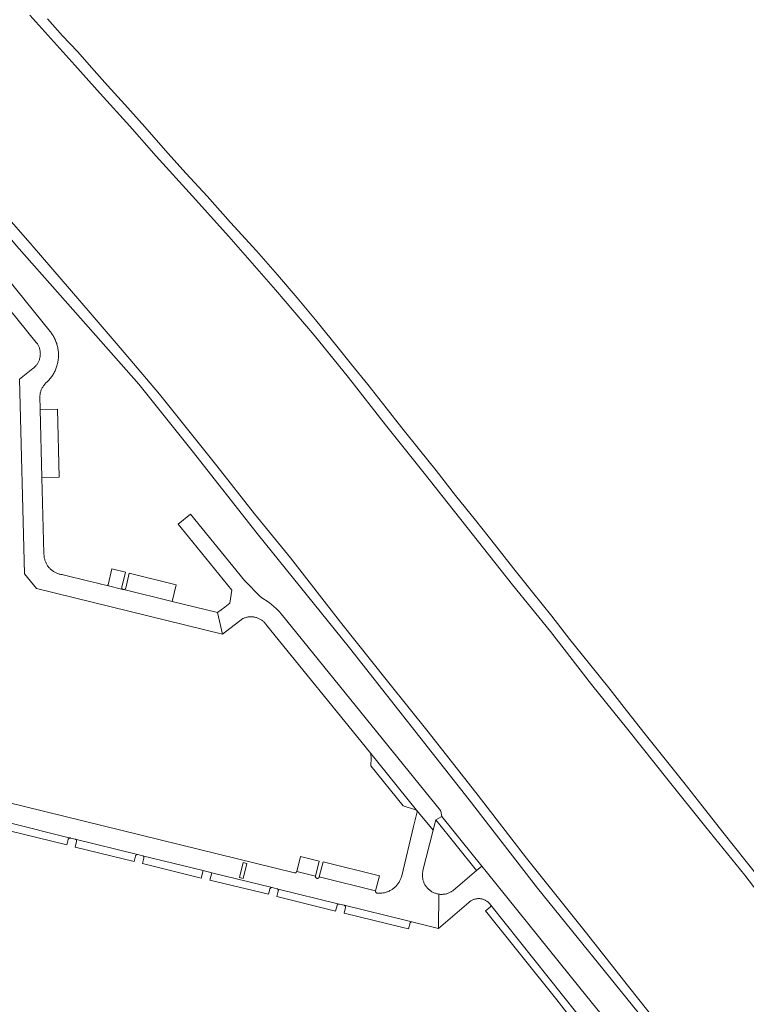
# Model space of a CAD drawing. Extents: x 152825 to 164088, y 457113 to 463005.
# Tile 325 of 364: x 158061 to 158250, y 461681 to 461938. Entities that reach past the tile are written whole.
import ezdxf

# ---------------------------------------------------------------- set-up
doc = ezdxf.new("R2010")
doc.units = 0
doc.header["$LTSCALE"] = 0.5
for name, color, linetype, lineweight in [('B-PV-VH-GESLOTENVERHARDING_ASFALT-GV', 251, 'CONTINUOUS', 18), ('B-PV-VH-ONVERHARD_ZAND-GV', 251, 'CONTINUOUS', 18), ('B-PV-VH-OPENVERHARDING_BETONSTRAATSTEEN-GV', 251, 'CONTINUOUS', 18)]:
    doc.layers.add(name, color=color, linetype=linetype, lineweight=lineweight)

msp = doc.modelspace()

# ---------------------------------------------------------------- linework, layer by layer
at = {"layer": 'B-PV-VH-GESLOTENVERHARDING_ASFALT-GV', "flags": 128}
for points in [[(158063.723, 461938.895), (158075.441, 461925.879), (158082.039, 461918.522), (158089.786, 461909.987), (158096.638, 461902.167), (158106.036, 461891.752), (158115.499, 461881.253), (158127.665, 461867.369), (158137.742, 461855.544), (158146.633, 461844.554), (158156.311, 461832.173), (158166.35, 461819.636), (158178.831, 461803.857), (158189.354, 461790.559), (158199.264, 461778.355), (158209.946, 461764.582), (158219.424, 461752.86), (158229.864, 461739.681), (158239.678, 461727.454), (158249.878, 461714.893), (158259.459, 461702.292)], [(158256.052, 461711.184), (158250.178, 461718.5), (158244.168, 461726.077), (158238.746, 461732.982), (158233.97, 461739.086), (158229.149, 461745.14), (158223.919, 461751.641), (158219.086, 461757.763), (158214.762, 461763.234), (158209.429, 461769.957), (158204.318, 461776.273), (158199.577, 461782.384), (158194.584, 461788.622), (158189.719, 461794.688), (158184.676, 461801.084), (158179.742, 461807.344), (158174.51, 461813.844), (158169.503, 461820.311), (158165.199, 461825.696), (158160.582, 461831.465), (158156.462, 461836.656), (158151.667, 461842.672), (158147.458, 461847.931), (158143.637, 461852.733), (158138.111, 461859.584), (158133.304, 461865.321), (158128.168, 461871.245), (158122.742, 461877.503), (158115.951, 461884.913), (158109.903, 461891.719), (158104.443, 461897.7), (158099.614, 461902.998), (158093.622, 461909.803), (158088.424, 461915.606), (158083.908, 461920.582), (158080.482, 461924.456), (158076.144, 461929.398), (158072.193, 461933.553), (158068.299, 461937.955)]]:
    msp.add_lwpolyline(points, dxfattribs=at)
at = {"layer": 'B-PV-VH-ONVERHARD_ZAND-GV', "flags": 128}
for points in [[(158229.324, 461673.661), (158219.576, 461685.894), (158208.277, 461700.268), (158193.015, 461719.38), (158180.452, 461735.658), (158167.438, 461752.269), (158156.849, 461765.455), (158144.616, 461780.794), (158131.543, 461797.524), (158122.172, 461809.068), (158112.377, 461821.55), (158097.469, 461840.186), (158088.263, 461851.076), (158079.411, 461861.418), (158064.275, 461878.95), (158052.747, 461891.996), (158041.245, 461905.635), (158022.405, 461927.571), (158000, 461952.787)], [(158000, 461949.304), (158014.58, 461932.438), (158024.958, 461920.31), (158038.308, 461905.099), (158047.834, 461893.685), (158060.199, 461878.821), (158075.562, 461861.467), (158092.084, 461842.767), (158105.973, 461825.417), (158122.926, 461803.944), (158146.901, 461774.107), (158178.068, 461734.499), (158195.898, 461711.507), (158223.55, 461677.288)]]:
    msp.add_lwpolyline(points, dxfattribs=at)
at = {"layer": 'B-PV-VH-OPENVERHARDING_BETONSTRAATSTEEN-GV', "flags": 128}
for points in [[(158039.657, 461885.45), (158065.389, 461853.683), (158065.457, 461853.597), (158065.573, 461853.44), (158065.683, 461853.279), (158065.785, 461853.113), (158065.881, 461852.944), (158065.97, 461852.77), (158066.052, 461852.593), (158066.126, 461852.413), (158066.193, 461852.23), (158066.252, 461852.044), (158066.303, 461851.856), (158066.347, 461851.666), (158066.383, 461851.475), (158066.411, 461851.282), (158066.431, 461851.088), (158066.444, 461850.894), (158066.448, 461850.699), (158066.444, 461850.504), (158066.432, 461850.309), (158066.412, 461850.115), (158066.385, 461849.922), (158066.349, 461849.731), (158066.306, 461849.541), (158066.254, 461849.353), (158066.196, 461849.167), (158066.129, 461848.984), (158066.055, 461848.804), (158065.974, 461848.626), (158065.885, 461848.453), (158065.79, 461848.283), (158065.688, 461848.117), (158065.578, 461847.956), (158065.463, 461847.799), (158065.341, 461847.647), (158065.213, 461847.5), (158065.079, 461847.358), (158064.939, 461847.223), (158064.794, 461847.093), (158064.643, 461846.969), (158064.488, 461846.851), (158061.023, 461844.064), (158062.323, 461793.443), (158065.469, 461789.588), (158113.843, 461777.645), (158112.558, 461783.328), (158100.774, 461786.197), (158088.176, 461789.284), (158088.061, 461789.312), (158087.936, 461789.343), (158083.878, 461790.334), (158082.304, 461790.719), (158082.244, 461790.721), (158082.185, 461790.73), (158082.01, 461790.774), (158081.351, 461790.938), (158079.888, 461791.302), (158079.437, 461791.413), (158072.364, 461793.163), (158072.157, 461793.185), (158071.95, 461793.214), (158071.745, 461793.252), (158071.542, 461793.298), (158071.34, 461793.351), (158071.141, 461793.412), (158070.944, 461793.48), (158070.75, 461793.556), (158070.559, 461793.64), (158070.371, 461793.731), (158070.187, 461793.828), (158070.007, 461793.933), (158069.831, 461794.045), (158069.659, 461794.163), (158069.492, 461794.288), (158069.33, 461794.419), (158069.174, 461794.556), (158069.022, 461794.7), (158068.876, 461794.848), (158068.736, 461795.003), (158068.602, 461795.163), (158068.474, 461795.327), (158068.353, 461795.497), (158068.238, 461795.67), (158068.13, 461795.849), (158068.029, 461796.031), (158067.935, 461796.217), (158067.848, 461796.407), (158067.768, 461796.599), (158067.696, 461796.795), (158067.631, 461796.993), (158067.575, 461797.194), (158067.525, 461797.396), (158067.484, 461797.6), (158067.451, 461797.806), (158067.425, 461798.013), (158067.407, 461798.221), (158067.398, 461798.429), (158067.396, 461798.638), (158067.397, 461798.686), (158066.822, 461818.505), (158066.387, 461836.194), (158066.309, 461839.638), (158066.33, 461839.849), (158066.358, 461840.059), (158066.394, 461840.268), (158066.438, 461840.475), (158066.49, 461840.681), (158066.55, 461840.884), (158066.617, 461841.085), (158066.692, 461841.284), (158066.775, 461841.479), (158066.864, 461841.671), (158066.961, 461841.86), (158067.065, 461842.045), (158067.176, 461842.225), (158067.293, 461842.402), (158067.417, 461842.574), (158067.548, 461842.741), (158067.684, 461842.903), (158067.827, 461843.06), (158067.976, 461843.211), (158068.13, 461843.357), (158068.289, 461843.497), (158068.454, 461843.63), (158068.583, 461843.728), (158068.77, 461843.937), (158068.95, 461844.152), (158069.125, 461844.372), (158069.293, 461844.596), (158069.455, 461844.825), (158069.61, 461845.059), (158069.758, 461845.297), (158069.9, 461845.539), (158070.034, 461845.785), (158070.162, 461846.035), (158070.282, 461846.288), (158070.395, 461846.545), (158070.501, 461846.805), (158070.599, 461847.068), (158070.69, 461847.333), (158070.773, 461847.601), (158070.848, 461847.871), (158070.916, 461848.144), (158070.976, 461848.418), (158071.028, 461848.693), (158071.072, 461848.97), (158071.108, 461849.248), (158071.137, 461849.527), (158071.157, 461849.807), (158071.169, 461850.087), (158071.174, 461850.368), (158071.17, 461850.648), (158071.158, 461850.929), (158071.139, 461851.208), (158071.111, 461851.488), (158071.075, 461851.766), (158071.032, 461852.043), (158070.981, 461852.319), (158070.921, 461852.593), (158070.854, 461852.865), (158070.78, 461853.135), (158070.697, 461853.404), (158070.607, 461853.669), (158070.51, 461853.932), (158070.405, 461854.192), (158070.292, 461854.449), (158070.172, 461854.703), (158070.045, 461854.953), (158069.912, 461855.2), (158069.771, 461855.442), (158069.623, 461855.681), (158069.468, 461855.915), (158069.307, 461856.144), (158069.14, 461856.369), (158069.011, 461856.533), (158035.656, 461897.766)], [(158058.056, 461728.594), (158074.293, 461724.597), (158075.501, 461724.307), (158075.545, 461724.295), (158091.781, 461720.278), (158091.798, 461720.274), (158093.041, 461719.974), (158093.065, 461719.967), (158108.818, 461716.102), (158111.08, 461715.526), (158126.791, 461711.687), (158126.809, 461711.683), (158128.024, 461711.393), (158144.22, 461707.404), (158144.281, 461707.393), (158144.301, 461707.387), (158145.511, 461707.089), (158161.804, 461703.095), (158163.137, 461702.768), (158164.188, 461702.51), (158165.965, 461702.075), (158170.115, 461701.058), (158170.206, 461709.97), (158170.076, 461709.991), (158169.879, 461710.028), (158169.685, 461710.074), (158169.492, 461710.128), (158169.302, 461710.189), (158169.114, 461710.257), (158168.929, 461710.333), (158168.747, 461710.417), (158168.569, 461710.508), (158168.394, 461710.605), (158168.224, 461710.71), (158168.058, 461710.821), (158167.896, 461710.939), (158167.74, 461711.063), (158167.588, 461711.194), (158167.442, 461711.33), (158167.302, 461711.472), (158167.167, 461711.62), (158167.038, 461711.773), (158166.915, 461711.931), (158166.799, 461712.093), (158166.689, 461712.26), (158166.587, 461712.432), (158166.491, 461712.608), (158166.402, 461712.787), (158166.32, 461712.969), (158166.246, 461713.155), (158166.179, 461713.343), (158166.12, 461713.534), (158166.069, 461713.727), (158166.025, 461713.923), (158165.99, 461714.119), (158165.962, 461714.317), (158165.942, 461714.516), (158165.93, 461714.716), (158165.926, 461714.916), (158165.93, 461715.116), (158165.942, 461715.315), (158165.962, 461715.514), (158165.99, 461715.712), (158166.025, 461715.909), (158166.069, 461716.104), (158168.707, 461726.612), (158164.469, 461731.727), (158164.472, 461731.72), (158164.476, 461731.712), (158164.48, 461731.704), (158164.484, 461731.696), (158164.488, 461731.688), (158164.492, 461731.679), (158164.495, 461731.671), (158164.499, 461731.663), (158164.502, 461731.655), (158164.505, 461731.646), (158164.508, 461731.638), (158164.511, 461731.629), (158164.514, 461731.621), (158164.516, 461731.612), (158164.519, 461731.604), (158164.521, 461731.595), (158164.523, 461731.586), (158164.525, 461731.577), (158164.527, 461731.569), (158164.528, 461731.56), (158164.53, 461731.551), (158164.531, 461731.542), (158164.532, 461731.533), (158164.533, 461731.524), (158164.534, 461731.516), (158164.534, 461731.507), (158164.535, 461731.498), (158164.535, 461731.489), (158164.536, 461731.48), (158164.536, 461731.471), (158164.536, 461731.462), (158164.535, 461731.453), (158164.535, 461731.444), (158164.534, 461731.435), (158164.534, 461731.426), (158164.533, 461731.417), (158164.532, 461731.408), (158164.53, 461731.4), (158164.529, 461731.391), (158164.528, 461731.382), (158164.526, 461731.373), (158163.613, 461727.564), (158160.535, 461714.717), (158160.475, 461714.505), (158160.408, 461714.296), (158160.333, 461714.089), (158160.25, 461713.885), (158160.16, 461713.685), (158160.063, 461713.488), (158159.959, 461713.294), (158159.848, 461713.104), (158159.729, 461712.919), (158159.605, 461712.738), (158159.473, 461712.561), (158159.336, 461712.389), (158159.192, 461712.223), (158159.043, 461712.062), (158158.887, 461711.906), (158158.726, 461711.756), (158158.56, 461711.613), (158158.388, 461711.475), (158158.212, 461711.343), (158158.031, 461711.218), (158157.845, 461711.1), (158157.656, 461710.989), (158157.462, 461710.884), (158157.265, 461710.787), (158157.065, 461710.697), (158156.861, 461710.614), (158156.654, 461710.539), (158156.445, 461710.471), (158156.233, 461710.411), (158156.02, 461710.359), (158155.804, 461710.314), (158155.588, 461710.278), (158155.37, 461710.249), (158155.151, 461710.228), (158154.931, 461710.215), (158154.711, 461710.21), (158154.491, 461710.214), (158154.272, 461710.225), (158154.101, 461710.239), (158154.041, 461710.254), (158153.984, 461710.276), (158153.931, 461710.305), (158153.881, 461710.342), (158153.837, 461710.384), (158153.799, 461710.432), (158153.767, 461710.484), (158153.742, 461710.54), (158153.725, 461710.599), (158153.716, 461710.659), (158153.714, 461710.721), (158153.721, 461710.782), (158153.731, 461710.827), (158139.05, 461714.451), (158139.031, 461714.391), (158139.005, 461714.334), (158138.971, 461714.281), (158138.931, 461714.232), (158138.886, 461714.189), (158138.835, 461714.152), (158138.78, 461714.122), (158138.721, 461714.099), (158138.66, 461714.084), (158138.598, 461714.076), (158138.535, 461714.077), (158138.473, 461714.086), (158138.412, 461714.102), (158138.354, 461714.126), (158138.299, 461714.157), (158138.249, 461714.195), (158138.204, 461714.238), (158138.165, 461714.288), (158138.133, 461714.341), (158138.107, 461714.399), (158138.089, 461714.459), (158138.079, 461714.521), (158138.077, 461714.584), (158138.083, 461714.646), (158138.091, 461714.687), (158133.19, 461715.869), (158133.187, 461715.86), (158133.185, 461715.852), (158133.182, 461715.843), (158133.179, 461715.835), (158133.176, 461715.826), (158133.172, 461715.818), (158133.169, 461715.809), (158133.165, 461715.801), (158133.161, 461715.793), (158133.157, 461715.785), (158133.153, 461715.777), (158133.149, 461715.769), (158133.145, 461715.761), (158133.14, 461715.753), (158133.136, 461715.745), (158133.131, 461715.737), (158133.126, 461715.73), (158133.121, 461715.722), (158133.116, 461715.715), (158133.111, 461715.707), (158133.105, 461715.7), (158133.1, 461715.693), (158133.094, 461715.686), (158133.088, 461715.679), (158133.082, 461715.672), (158133.076, 461715.665), (158133.07, 461715.659), (158133.064, 461715.652), (158133.058, 461715.646), (158133.051, 461715.639), (158133.045, 461715.633), (158133.038, 461715.627), (158133.031, 461715.621), (158133.024, 461715.615), (158133.017, 461715.609), (158133.01, 461715.604), (158133.003, 461715.598), (158132.996, 461715.593), (158132.988, 461715.588), (158132.981, 461715.583), (158132.973, 461715.578), (158132.966, 461715.573), (158132.958, 461715.568), (158132.95, 461715.563), (158132.942, 461715.559), (158132.934, 461715.555), (158132.926, 461715.551), (158132.918, 461715.547), (158132.91, 461715.543), (158132.902, 461715.539), (158132.894, 461715.535), (158132.885, 461715.532), (158132.877, 461715.529), (158132.868, 461715.525), (158132.86, 461715.522), (158132.851, 461715.52), (158132.843, 461715.517), (158132.834, 461715.514), (158132.825, 461715.512), (158132.816, 461715.51), (158132.808, 461715.508), (158132.799, 461715.506), (158132.79, 461715.504), (158132.781, 461715.502), (158132.772, 461715.501), (158132.763, 461715.499), (158132.754, 461715.498), (158132.745, 461715.497), (158132.736, 461715.496), (158132.727, 461715.496), (158132.718, 461715.495), (158132.709, 461715.495), (158132.7, 461715.495), (158132.691, 461715.495), (158132.682, 461715.495), (158132.673, 461715.495), (158132.664, 461715.495), (158132.655, 461715.496), (158132.646, 461715.497), (158132.637, 461715.497), (158132.628, 461715.499), (158132.619, 461715.5), (158132.61, 461715.501), (158132.601, 461715.503), (158132.592, 461715.504), (158132.583, 461715.506), (158032.583, 461740.104)], [(158058.035, 461726.541), (158073.374, 461722.782), (158073.705, 461724.235), (158073.71, 461724.256), (158073.731, 461724.315), (158073.758, 461724.37), (158073.793, 461724.422), (158073.834, 461724.469), (158073.881, 461724.51), (158073.932, 461724.545), (158073.988, 461724.573), (158074.047, 461724.593), (158074.108, 461724.606), (158074.17, 461724.611), (158074.232, 461724.608), (158074.293, 461724.597), (158058.056, 461728.594)], [(158215.429, 461675.061), (158206.945, 461685.548), (158182.491, 461715.878), (158181.407, 461717.222), (158180.028, 461716.126), (158173.93, 461710.924), (158173.867, 461710.877), (158173.703, 461710.762), (158173.534, 461710.655), (158173.362, 461710.554), (158173.185, 461710.459), (158173.005, 461710.373), (158172.822, 461710.293), (158172.635, 461710.221), (158172.446, 461710.156), (158172.255, 461710.099), (158172.061, 461710.049), (158171.865, 461710.008), (158171.668, 461709.974), (158171.47, 461709.948), (158171.271, 461709.93), (158171.071, 461709.92), (158170.871, 461709.918), (158170.671, 461709.925), (158170.472, 461709.939), (158170.273, 461709.961), (158170.206, 461709.97), (158170.115, 461701.058), (158178.006, 461707.819), (158178.137, 461707.934), (158178.272, 461708.042), (158178.413, 461708.144), (158178.558, 461708.24), (158178.708, 461708.329), (158178.861, 461708.411), (158179.018, 461708.486), (158179.178, 461708.553), (158179.341, 461708.613), (158179.507, 461708.666), (158179.675, 461708.71), (158179.845, 461708.747), (158180.016, 461708.777), (158180.189, 461708.798), (158180.362, 461708.811), (158180.536, 461708.816), (158180.71, 461708.814), (158180.883, 461708.803), (158181.056, 461708.784), (158181.228, 461708.758), (158181.398, 461708.723), (158181.567, 461708.681), (158181.734, 461708.631), (158181.898, 461708.573), (158182.059, 461708.508), (158182.217, 461708.436), (158182.371, 461708.356), (158182.522, 461708.27), (158182.669, 461708.176), (158182.811, 461708.076), (158182.948, 461707.969), (158183.081, 461707.857), (158183.207, 461707.738), (158183.329, 461707.613), (158183.444, 461707.484), (158183.554, 461707.348), (158183.581, 461707.313), (158183.676, 461707.18), (158183.679, 461707.171), (158183.682, 461707.163), (158183.685, 461707.154), (158183.687, 461707.145), (158183.69, 461707.136), (158183.692, 461707.127), (158183.694, 461707.118), (158183.696, 461707.109), (158183.698, 461707.099), (158206.139, 461678.997)], [(158206.139, 461678.997), (158183.698, 461707.099), (158183.699, 461707.091), (158183.701, 461707.082), (158183.702, 461707.073), (158183.703, 461707.064), (158183.704, 461707.055), (158183.705, 461707.046), (158183.706, 461707.036), (158183.706, 461707.027), (158183.707, 461707.018), (158183.707, 461707.009), (158183.707, 461707), (158183.707, 461706.99), (158183.707, 461706.981), (158183.706, 461706.972), (158183.706, 461706.963), (158183.705, 461706.954), (158183.704, 461706.944), (158183.703, 461706.935), (158183.702, 461706.926), (158183.7, 461706.917), (158183.699, 461706.908), (158183.697, 461706.899), (158183.695, 461706.89), (158183.693, 461706.881), (158183.691, 461706.872), (158183.689, 461706.863), (158183.686, 461706.854), (158183.684, 461706.846), (158183.681, 461706.837), (158183.678, 461706.828), (158183.675, 461706.819), (158183.672, 461706.811), (158183.668, 461706.802), (158183.665, 461706.794), (158183.661, 461706.785), (158183.657, 461706.777), (158183.653, 461706.769), (158183.649, 461706.76), (158183.645, 461706.752), (158183.64, 461706.744), (158183.636, 461706.736), (158183.631, 461706.728), (158183.626, 461706.72), (158183.621, 461706.713), (158183.616, 461706.705), (158183.611, 461706.697), (158183.606, 461706.69), (158183.6, 461706.683), (158183.595, 461706.675), (158183.589, 461706.668), (158183.583, 461706.661), (158183.577, 461706.654), (158183.571, 461706.647), (158183.565, 461706.64), (158183.558, 461706.634), (158183.552, 461706.627), (158183.545, 461706.621), (158183.539, 461706.614), (158183.532, 461706.608), (158182.386, 461705.627), (158200.876, 461682.424), (158204.239, 461678.162)]]:
    msp.add_lwpolyline(points, dxfattribs=at)
for points in [[(158071.35, 461818.61), (158070.922, 461836.303), (158066.387, 461836.194), (158066.822, 461818.505)], [(158119.641, 461791.654), (158105.535, 461808.933), (158102.325, 461806.323), (158105.008, 461803.018), (158116.333, 461789.148), (158115.785, 461785.724), (158114.469, 461784.747), (158112.558, 461783.328), (158113.843, 461777.645), (158119.204, 461781.747), (158119.251, 461781.769), (158119.432, 461781.848), (158119.616, 461781.919), (158119.802, 461781.983), (158119.991, 461782.039), (158120.182, 461782.087), (158120.375, 461782.128), (158120.569, 461782.161), (158120.764, 461782.186), (158120.96, 461782.203), (158121.157, 461782.212), (158121.354, 461782.212), (158121.551, 461782.205), (158121.748, 461782.19), (158121.943, 461782.167), (158122.138, 461782.137), (158122.331, 461782.098), (158122.522, 461782.051), (158122.712, 461781.997), (158122.899, 461781.935), (158123.083, 461781.865), (158123.264, 461781.788), (158123.442, 461781.704), (158123.617, 461781.613), (158123.787, 461781.514), (158123.954, 461781.409), (158124.116, 461781.297), (158124.273, 461781.179), (158124.426, 461781.054), (158124.573, 461780.923), (158124.715, 461780.786), (158124.851, 461780.644), (158124.981, 461780.496), (158125.106, 461780.343), (158125.224, 461780.185), (158125.335, 461780.023), (158152.104, 461747.042), (158164.37, 461731.85), (158164.463, 461731.735), (158164.469, 461731.727), (158168.707, 461726.612), (158169.392, 461729.342), (158170.954, 461730.186), (158170.686, 461731.571), (158170.65, 461731.755), (158129.181, 461782.94), (158128.677, 461783.496), (158127.848, 461784.409), (158126.015, 461785.945), (158123.894, 461787.356)], [(158088.625, 461793.831), (158085.077, 461794.693), (158084.116, 461790.574), (158083.878, 461790.334), (158087.936, 461789.343), (158087.928, 461789.347), (158087.92, 461789.352), (158087.913, 461789.356), (158087.905, 461789.361), (158087.897, 461789.366), (158087.89, 461789.371), (158087.882, 461789.376), (158087.875, 461789.381), (158087.868, 461789.386), (158087.861, 461789.392), (158087.853, 461789.397), (158087.846, 461789.403), (158087.84, 461789.409), (158087.833, 461789.415), (158087.826, 461789.421), (158087.82, 461789.427), (158087.813, 461789.433), (158087.807, 461789.44), (158087.801, 461789.446), (158087.795, 461789.453), (158087.788, 461789.46), (158087.783, 461789.466), (158087.777, 461789.473), (158087.771, 461789.48), (158087.766, 461789.488), (158087.76, 461789.495), (158087.755, 461789.502), (158087.75, 461789.51), (158087.745, 461789.517), (158087.74, 461789.525), (158087.736, 461789.532), (158087.731, 461789.54), (158087.727, 461789.548), (158087.722, 461789.556), (158087.718, 461789.564), (158087.714, 461789.572), (158087.71, 461789.58), (158087.706, 461789.588), (158087.703, 461789.596), (158087.699, 461789.605), (158087.696, 461789.613), (158087.693, 461789.621), (158087.69, 461789.63), (158087.687, 461789.638), (158087.684, 461789.647), (158087.682, 461789.656), (158087.679, 461789.664), (158087.677, 461789.673), (158087.675, 461789.682), (158087.673, 461789.691), (158087.671, 461789.699), (158087.67, 461789.708), (158087.668, 461789.717), (158087.667, 461789.726), (158087.666, 461789.735), (158087.665, 461789.744), (158087.664, 461789.753), (158087.663, 461789.762), (158087.662, 461789.771), (158087.662, 461789.78), (158087.662, 461789.789), (158087.662, 461789.798), (158087.662, 461789.807), (158087.662, 461789.816), (158087.662, 461789.825), (158087.663, 461789.834), (158087.664, 461789.843), (158087.665, 461789.852), (158087.666, 461789.861), (158087.667, 461789.87), (158087.668, 461789.878), (158087.67, 461789.887), (158087.671, 461789.896), (158087.673, 461789.905)], [(158101.835, 461790.578), (158089.605, 461793.579), (158088.675, 461789.683), (158088.673, 461789.674), (158088.671, 461789.666), (158088.668, 461789.657), (158088.666, 461789.648), (158088.663, 461789.64), (158088.66, 461789.631), (158088.657, 461789.623), (158088.654, 461789.615), (158088.651, 461789.606), (158088.648, 461789.598), (158088.644, 461789.59), (158088.641, 461789.582), (158088.637, 461789.573), (158088.633, 461789.565), (158088.628, 461789.557), (158088.624, 461789.549), (158088.62, 461789.542), (158088.615, 461789.534), (158088.611, 461789.526), (158088.606, 461789.519), (158088.601, 461789.511), (158088.596, 461789.504), (158088.591, 461789.497), (158088.585, 461789.489), (158088.58, 461789.482), (158088.574, 461789.475), (158088.569, 461789.468), (158088.563, 461789.461), (158088.557, 461789.455), (158088.551, 461789.448), (158088.545, 461789.442), (158088.539, 461789.435), (158088.532, 461789.429), (158088.526, 461789.423), (158088.519, 461789.417), (158088.512, 461789.411), (158088.506, 461789.405), (158088.499, 461789.399), (158088.495, 461789.396), (158088.485, 461789.388), (158088.477, 461789.383), (158088.47, 461789.377), (158088.463, 461789.372), (158088.455, 461789.367), (158088.448, 461789.363), (158088.44, 461789.358), (158088.433, 461789.353), (158088.425, 461789.349), (158088.417, 461789.345), (158088.409, 461789.34), (158088.401, 461789.336), (158088.393, 461789.332), (158088.385, 461789.329), (158088.376, 461789.325), (158088.368, 461789.322), (158088.36, 461789.319), (158088.352, 461789.315), (158088.343, 461789.312), (158088.335, 461789.309), (158088.326, 461789.307), (158088.317, 461789.304), (158088.309, 461789.302), (158088.3, 461789.299), (158088.291, 461789.297), (158088.283, 461789.295), (158088.274, 461789.294), (158088.265, 461789.292), (158088.256, 461789.291), (158088.247, 461789.289), (158088.239, 461789.288), (158088.23, 461789.287), (158088.221, 461789.286), (158088.212, 461789.285), (158088.203, 461789.285), (158088.194, 461789.284), (158088.185, 461789.284), (158088.176, 461789.284), (158100.774, 461786.197)], [(158164.37, 461731.85), (158152.104, 461747.042), (158152.497, 461746.313), (158152.618, 461745.494), (158152.459, 461743.407), (158160.871, 461733.006), (158164.143, 461731.973), (158164.264, 461731.926)], [(158181.407, 461717.222), (158170.954, 461730.186), (158169.392, 461729.342), (158180.028, 461716.126)], [(158091.781, 461720.278), (158075.545, 461724.295), (158075.554, 461724.291), (158075.562, 461724.288), (158075.571, 461724.285), (158075.579, 461724.282), (158075.587, 461724.278), (158075.596, 461724.274), (158075.604, 461724.271), (158075.612, 461724.267), (158075.62, 461724.262), (158075.628, 461724.258), (158075.637, 461724.254), (158075.644, 461724.249), (158075.652, 461724.245), (158075.66, 461724.24), (158075.668, 461724.235), (158075.675, 461724.229), (158075.683, 461724.224), (158075.69, 461724.219), (158075.697, 461724.213), (158075.705, 461724.208), (158075.712, 461724.202), (158075.719, 461724.196), (158075.725, 461724.19), (158075.732, 461724.184), (158075.739, 461724.178), (158075.745, 461724.172), (158075.752, 461724.165), (158075.758, 461724.159), (158075.764, 461724.152), (158075.771, 461724.145), (158075.777, 461724.138), (158075.782, 461724.131), (158075.788, 461724.124), (158075.794, 461724.117), (158075.799, 461724.109), (158075.805, 461724.102), (158075.81, 461724.095), (158075.815, 461724.087), (158075.82, 461724.079), (158075.825, 461724.072), (158075.83, 461724.064), (158075.834, 461724.056), (158075.838, 461724.048), (158075.843, 461724.04), (158075.847, 461724.032), (158075.851, 461724.024), (158075.855, 461724.015), (158075.858, 461724.007), (158075.862, 461723.999), (158075.865, 461723.99), (158075.869, 461723.981), (158075.872, 461723.973), (158075.875, 461723.964), (158075.878, 461723.956), (158075.88, 461723.947), (158075.883, 461723.938), (158075.885, 461723.929), (158075.887, 461723.92), (158075.889, 461723.911), (158075.891, 461723.903), (158075.893, 461723.894), (158075.894, 461723.885), (158075.896, 461723.876), (158075.897, 461723.867), (158075.898, 461723.858), (158075.899, 461723.848), (158075.9, 461723.839), (158075.9, 461723.83), (158075.901, 461723.821), (158075.901, 461723.812), (158075.901, 461723.803), (158075.901, 461723.794), (158075.901, 461723.785), (158075.901, 461723.775), (158075.9, 461723.766), (158075.9, 461723.757), (158075.899, 461723.748), (158075.898, 461723.739), (158075.897, 461723.73), (158075.896, 461723.721), (158075.894, 461723.712), (158075.523, 461722.25), (158090.848, 461718.447), (158091.204, 461719.892), (158091.206, 461719.901), (158091.209, 461719.909), (158091.211, 461719.918), (158091.214, 461719.926), (158091.217, 461719.935), (158091.22, 461719.943), (158091.223, 461719.952), (158091.226, 461719.96), (158091.229, 461719.968), (158091.233, 461719.977), (158091.237, 461719.985), (158091.24, 461719.993), (158091.245, 461720.001), (158091.249, 461720.009), (158091.253, 461720.017), (158091.257, 461720.025), (158091.262, 461720.032), (158091.266, 461720.04), (158091.271, 461720.047), (158091.276, 461720.055), (158091.281, 461720.062), (158091.286, 461720.069), (158091.292, 461720.077), (158091.297, 461720.084), (158091.303, 461720.091), (158091.308, 461720.098), (158091.314, 461720.105), (158091.32, 461720.111), (158091.326, 461720.118), (158091.332, 461720.124), (158091.338, 461720.131), (158091.345, 461720.137), (158091.351, 461720.143), (158091.358, 461720.149), (158091.364, 461720.155), (158091.371, 461720.161), (158091.378, 461720.167), (158091.385, 461720.172), (158091.392, 461720.178), (158091.399, 461720.183), (158091.407, 461720.189), (158091.414, 461720.194), (158091.421, 461720.199), (158091.425, 461720.201), (158091.429, 461720.203), (158091.437, 461720.208), (158091.444, 461720.213), (158091.452, 461720.217), (158091.46, 461720.222), (158091.468, 461720.226), (158091.476, 461720.23), (158091.484, 461720.234), (158091.492, 461720.237), (158091.5, 461720.241), (158091.508, 461720.244), (158091.517, 461720.248), (158091.525, 461720.251), (158091.533, 461720.254), (158091.542, 461720.257), (158091.55, 461720.26), (158091.559, 461720.262), (158091.568, 461720.265), (158091.576, 461720.267), (158091.585, 461720.269), (158091.594, 461720.271), (158091.602, 461720.273), (158091.611, 461720.275), (158091.62, 461720.276), (158091.629, 461720.277), (158091.638, 461720.279), (158091.647, 461720.28), (158091.655, 461720.281), (158091.664, 461720.281), (158091.673, 461720.282), (158091.682, 461720.282), (158091.691, 461720.283), (158091.7, 461720.283), (158091.709, 461720.283), (158091.718, 461720.283), (158091.727, 461720.282), (158091.736, 461720.282), (158091.745, 461720.281), (158091.754, 461720.28), (158091.763, 461720.279), (158091.771, 461720.278)], [(158108.818, 461716.102), (158093.065, 461719.967), (158093.125, 461719.946), (158093.181, 461719.917), (158093.234, 461719.881), (158093.281, 461719.839), (158093.322, 461719.791), (158093.358, 461719.738), (158093.386, 461719.681), (158093.407, 461719.622), (158093.42, 461719.56), (158093.425, 461719.497), (158093.423, 461719.433), (158093.412, 461719.371), (158093.044, 461717.947), (158108.352, 461714.167)], [(158120.186, 461717.988), (158119.212, 461718.216), (158118.298, 461714.322), (158119.272, 461714.093)], [(158118.298, 461714.322), (158119.212, 461718.216), (158120.186, 461717.988), (158119.272, 461714.093)], [(158139.063, 461718.59), (158134.161, 461719.789), (158133.19, 461715.869), (158138.091, 461714.687)], [(158154.727, 461714.737), (158140.055, 461718.359), (158139.05, 461714.451), (158153.731, 461710.827)], [(158126.791, 461711.687), (158111.08, 461715.526), (158110.559, 461713.628), (158125.87, 461709.985), (158126.211, 461711.309), (158126.23, 461711.37), (158126.256, 461711.427), (158126.289, 461711.481), (158126.329, 461711.531), (158126.375, 461711.575), (158126.426, 461711.613), (158126.481, 461711.644), (158126.54, 461711.668), (158126.601, 461711.685), (158126.664, 461711.693), (158126.728, 461711.694)], [(158144.22, 461707.404), (158128.024, 461711.393), (158128.085, 461711.375), (158128.142, 461711.35), (158128.197, 461711.318), (158128.246, 461711.279), (158128.291, 461711.235), (158128.329, 461711.185), (158128.361, 461711.13), (158128.385, 461711.072), (158128.403, 461711.011), (158128.412, 461710.949), (158128.413, 461710.886), (158128.406, 461710.823), (158128.397, 461710.78), (158128.054, 461709.351), (158143.326, 461705.58), (158143.685, 461706.995), (158143.698, 461707.056), (158143.718, 461707.114), (158143.746, 461707.17), (158143.781, 461707.221), (158143.822, 461707.267), (158143.869, 461707.308), (158143.921, 461707.343), (158143.976, 461707.37), (158144.035, 461707.391), (158144.096, 461707.403), (158144.158, 461707.407)], [(158161.804, 461703.095), (158145.511, 461707.089), (158145.572, 461707.071), (158145.63, 461707.046), (158145.685, 461707.014), (158145.735, 461706.975), (158145.78, 461706.93), (158145.819, 461706.88), (158145.851, 461706.825), (158145.877, 461706.766), (158145.894, 461706.705), (158145.904, 461706.643), (158145.906, 461706.579), (158145.9, 461706.516), (158145.894, 461706.485), (158145.533, 461705.043), (158160.824, 461701.275), (158162.321, 461700.934), (158162.741, 461702.497), (158162.94, 461702.694), (158163.137, 461702.768)]]:
    msp.add_lwpolyline(points, close=True, dxfattribs=at)

doc.saveas('drawing.dxf')
